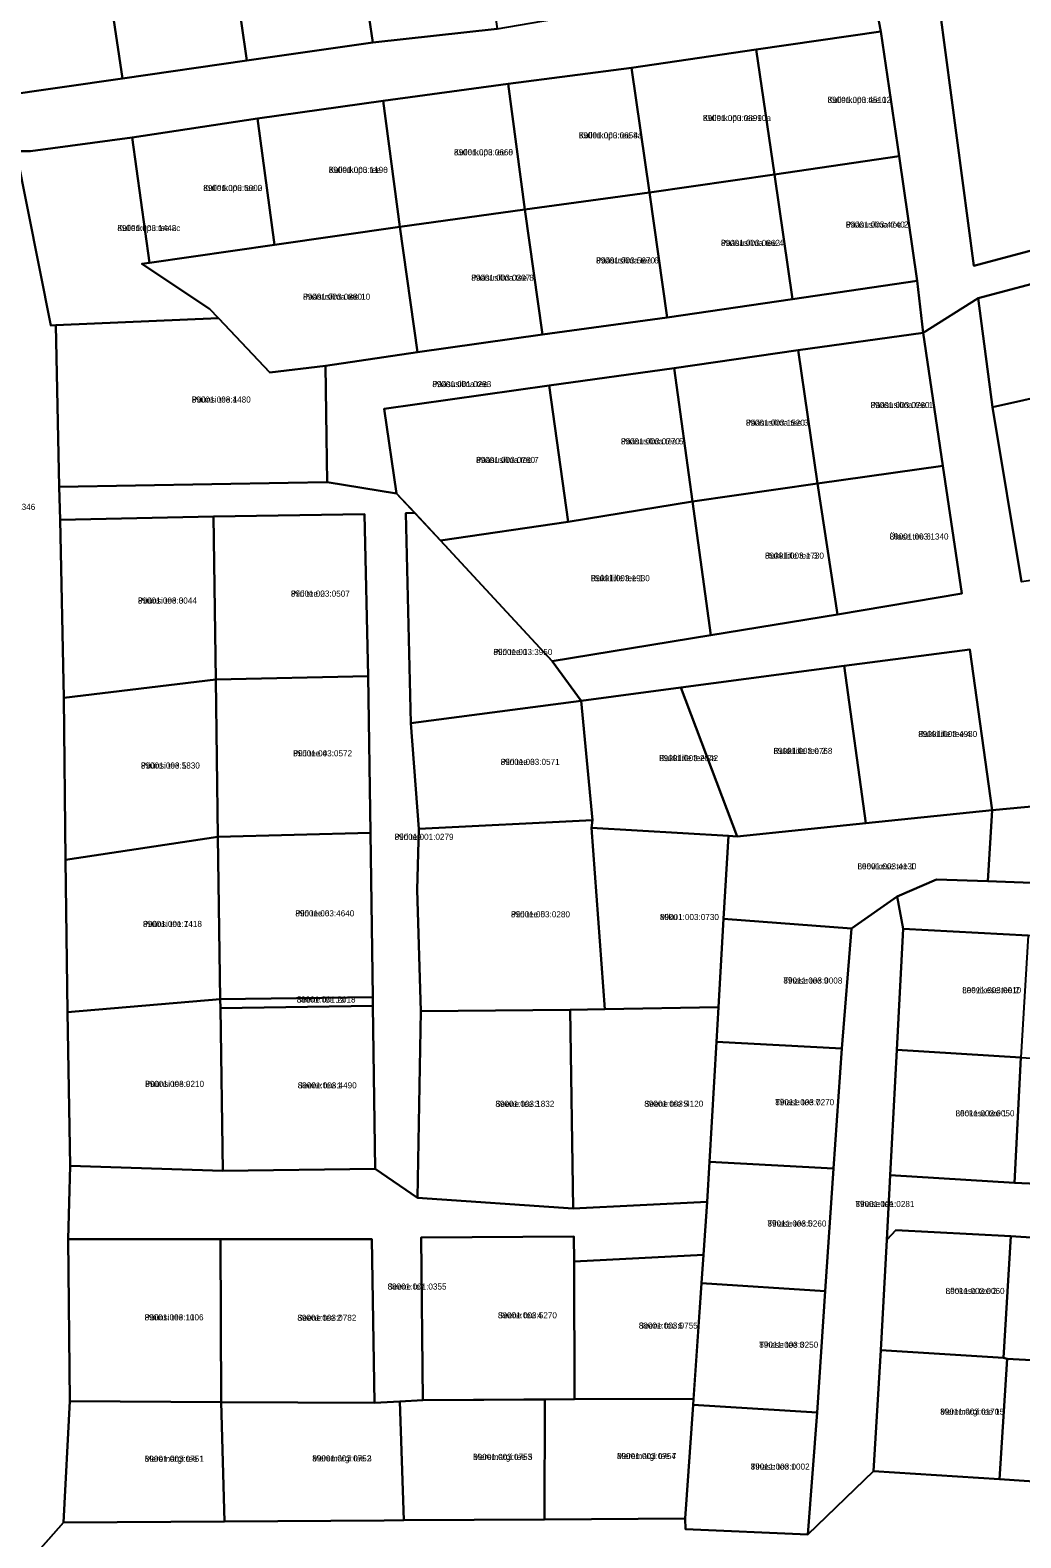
# Model space of a CAD drawing. Extents: x 526849 to 562296, y 6591741 to 6618546.
# Drawn here: x 545129.9 to 545373.5, y 6601773.2 to 6602144 of the extents above; entities that cross this region are included whole.
import ezdxf

# ---------------------------------------------------------------- set-up
doc = ezdxf.new("R2010")
doc.units = 0
for name, color, linetype in [('L_AADRESS', 7, 'Continuous'), ('PIIR', 7, 'Continuous'), ('TUNNUS', 7, 'Continuous')]:
    doc.layers.add(name, color=color, linetype=linetype)

msp = doc.modelspace()

# ---------------------------------------------------------------- linework, layer by layer
at = {"layer": 'PIIR'}
for points in [[(545244.75, 6602144.26), (545214.11, 6602140.89), (545209.67, 6602171.35), (545240.14, 6602175.88)], [(545352.21, 6602159.5), (545384.45, 6602164.39), (545413.65, 6602168.82), (545443.09, 6602173.29), (545473.34, 6602177.78), (545473.92, 6602172.21), (545476.56, 6602147.35), (545414.89, 6602126.8), (545405.35, 6602123.62), (545410.83, 6602099.07), (545361.92, 6602086.03)], [(545209.67, 6602171.35), (545214.11, 6602140.89), (545183.18, 6602136.46), (545181.78, 6602146.18), (545179.84, 6602159.56), (545178.75, 6602167.09)], [(545178.75, 6602167.09), (545179.84, 6602159.56), (545181.78, 6602146.18), (545183.18, 6602136.46), (545152.58, 6602132.08), (545148, 6602162.86)], [(545094.13, 6602154.64), (545109.81, 6602157.08), (545112.71, 6602157.7), (545117.54, 6602158.17), (545148, 6602162.86), (545152.58, 6602132.08), (545121.67, 6602127.67), (545108.53, 6602135.31), (545102.96, 6602140.04), (545100.52, 6602143.04), (545091.3, 6602154.2)], [(545308.41, 6602139.18), (545339.09, 6602143.65), (545343.56, 6602112.97), (545312.89, 6602108.5)], [(545308.41, 6602139.18), (545312.89, 6602108.5), (545282.21, 6602104.03), (545277.74, 6602134.71)], [(545247.4, 6602130.79), (545277.74, 6602134.71), (545282.21, 6602104.03), (545251.53, 6602099.87)], [(545216.69, 6602126.54), (545247.4, 6602130.79), (545251.53, 6602099.87), (545220.8, 6602095.56)], [(545216.69, 6602126.54), (545220.8, 6602095.56), (545189.94, 6602091.14), (545185.82, 6602122.22)], [(545185.82, 6602122.22), (545189.94, 6602091.14), (545159.26, 6602086.73), (545154.96, 6602117.56)], [(545126.41, 6602114.16), (545129.96, 6602114.16), (545154.96, 6602117.56), (545159.26, 6602086.73), (545157.36, 6602086.46), (545174, 6602075.47), (545176.23, 6602073.11), (545136.22, 6602071.41), (545134.94, 6602071.36)], [(545312.89, 6602108.5), (545343.56, 6602112.97), (545348.04, 6602082.31), (545317.36, 6602077.84)], [(545282.21, 6602104.03), (545312.89, 6602108.5), (545317.36, 6602077.84), (545286.57, 6602073.29)], [(545282.21, 6602104.03), (545286.57, 6602073.29), (545255.9, 6602069.16), (545251.53, 6602099.87)], [(545251.53, 6602099.87), (545255.9, 6602069.16), (545225.14, 6602064.76), (545220.8, 6602095.56)], [(545174, 6602075.47), (545157.36, 6602086.46), (545159.26, 6602086.73), (545189.94, 6602091.14), (545220.8, 6602095.56), (545225.14, 6602064.76), (545202.49, 6602061.46), (545188.82, 6602059.79), (545176.23, 6602073.11)], [(545362.98, 6602078.04), (545422.25, 6602093.83), (545428.62, 6602065.32), (545398.13, 6602058.28), (545366.52, 6602051.27)], [(545202.92, 6602032.84), (545202.75, 6602043.96), (545202.49, 6602061.46), (545225.14, 6602064.76), (545255.9, 6602069.16), (545286.57, 6602073.29), (545317.36, 6602077.84), (545348.04, 6602082.31), (545349.47, 6602069.5), (545318.75, 6602065.3), (545288.29, 6602060.81), (545257.55, 6602056.55), (545216.97, 6602050.85), (545219.99, 6602030.07)], [(545188.82, 6602059.79), (545202.49, 6602061.46), (545202.75, 6602043.96), (545202.92, 6602032.84), (545193.32, 6602032.67), (545137.04, 6602031.64), (545136.22, 6602071.41), (545176.23, 6602073.11)], [(545349.47, 6602069.5), (545354.36, 6602036.81), (545323.49, 6602032.5), (545318.75, 6602065.3)], [(545318.75, 6602065.3), (545323.49, 6602032.5), (545292.78, 6602028.1), (545288.29, 6602060.81)], [(545288.29, 6602060.81), (545292.78, 6602028.1), (545262.18, 6602023.07), (545257.55, 6602056.55)], [(545257.55, 6602056.55), (545262.18, 6602023.07), (545230.76, 6602018.51), (545219.99, 6602030.07), (545216.97, 6602050.85)], [(545398.13, 6602058.28), (545404.34, 6602012.66), (545373.69, 6602008.34), (545366.52, 6602051.27)], [(545354.36, 6602036.81), (545358.97, 6602005.42), (545328.41, 6602000.29), (545323.49, 6602032.5)], [(545214.71, 6601864.01), (545214.16, 6601904.02), (545214.14, 6601906.23), (545213.58, 6601946.63), (545213.04, 6601985.1), (545212.07, 6602024.96), (545174.94, 6602024.36), (545137.23, 6602023.57), (545137.04, 6602031.64), (545193.32, 6602032.67), (545202.92, 6602032.84), (545219.99, 6602030.07), (545224.46, 6602025.27), (545222.24, 6602025.22), (545223.53, 6601973.57), (545225.46, 6601947.56), (545225.08, 6601932.62), (545225.95, 6601902.74), (545225.17, 6601856.88)], [(545323.49, 6602032.5), (545328.41, 6602000.29), (545297.25, 6601995.18), (545292.78, 6602028.1)], [(545230.76, 6602018.51), (545262.18, 6602023.07), (545292.78, 6602028.1), (545297.25, 6601995.18), (545258.29, 6601988.81)], [(545137.23, 6602023.57), (545174.94, 6602024.36), (545175.53, 6601984.27), (545138.19, 6601979.76)], [(545174.94, 6602024.36), (545212.07, 6602024.96), (545213.04, 6601985.1), (545175.52, 6601984.27)], [(545224.46, 6602025.27), (545230.76, 6602018.51), (545258.29, 6601988.81), (545265.37, 6601979.02), (545223.53, 6601973.57), (545222.24, 6602025.22)], [(545330.07, 6601987.63), (545360.95, 6601991.68), (545366.49, 6601952.15), (545335.43, 6601948.97)], [(545289.91, 6601982.33), (545330.07, 6601987.63), (545335.43, 6601948.97), (545303.76, 6601945.73)], [(545175.52, 6601984.27), (545176.04, 6601945.61), (545138.59, 6601939.94), (545138.19, 6601979.76)], [(545175.52, 6601984.27), (545213.04, 6601985.1), (545213.58, 6601946.63), (545176.04, 6601945.61)], [(545265.37, 6601979.02), (545273.31, 6601980.13), (545289.91, 6601982.33), (545303.76, 6601945.73), (545301.59, 6601945.85), (545267.92, 6601947.82), (545268.19, 6601949.73)], [(545223.53, 6601973.57), (545265.37, 6601979.02), (545268.19, 6601949.73), (545225.46, 6601947.56)], [(545303.76, 6601945.73), (545335.43, 6601948.97), (545366.49, 6601952.15), (545365.39, 6601934.68), (545352.76, 6601935.11), (545343.08, 6601930.91), (545331.85, 6601923.1), (545300.4, 6601925.48), (545301.59, 6601945.85)], [(545381.43, 6601953.54), (545384.93, 6601934), (545365.39, 6601934.68), (545366.49, 6601952.15)], [(545225.46, 6601947.56), (545268.19, 6601949.73), (545267.92, 6601947.82), (545271.18, 6601903.22), (545262.69, 6601903.06), (545225.95, 6601902.74), (545225.08, 6601932.62)], [(545176.64, 6601905.71), (545139.08, 6601902.49), (545138.59, 6601939.94), (545176.04, 6601945.61)], [(545176.64, 6601905.71), (545176.04, 6601945.61), (545213.58, 6601946.63), (545214.14, 6601906.23)], [(545301.59, 6601945.85), (545300.4, 6601925.48), (545299.14, 6601903.74), (545271.18, 6601903.22), (545267.92, 6601947.82)], [(545344.57, 6601923.02), (545343.08, 6601930.91), (545352.76, 6601935.11), (545365.39, 6601934.68), (545384.93, 6601934), (545410.3, 6601933.13), (545426.72, 6601932.09), (545459.33, 6601930.03), (545490.58, 6601928.05), (545508.37, 6601924.84), (545496.88, 6601915.48), (545465.13, 6601917.06), (545435.16, 6601918.49), (545405.05, 6601920.22), (545375.28, 6601921.33)], [(545321.12, 6601774.09), (545323.41, 6601804.05), (545325.4, 6601833.87), (545327.4, 6601864.05), (545329.49, 6601893.58), (545331.85, 6601923.1), (545343.08, 6601930.91), (545344.57, 6601923.02), (545342.98, 6601893.21), (545341.37, 6601862.46), (545340.55, 6601846.54), (545339.08, 6601819.37), (545337.24, 6601789.62)], [(545300.4, 6601925.48), (545331.85, 6601923.1), (545329.49, 6601893.58), (545298.65, 6601895.18), (545299.14, 6601903.74)], [(545344.57, 6601923.02), (545375.28, 6601921.33), (545373.52, 6601891.33), (545342.98, 6601893.21)], [(545177.23, 6601863.51), (545139.73, 6601864.69), (545139.08, 6601902.49), (545176.64, 6601905.71), (545176.66, 6601903.5)], [(545214.14, 6601906.23), (545214.16, 6601904.02), (545176.66, 6601903.5), (545176.64, 6601905.71)], [(545176.66, 6601903.5), (545214.16, 6601904.02), (545214.71, 6601864.01), (545177.23, 6601863.51)], [(545225.95, 6601902.74), (545262.69, 6601903.06), (545263.4, 6601854.21), (545225.17, 6601856.88)], [(545271.18, 6601903.22), (545299.14, 6601903.74), (545298.65, 6601895.18), (545296.93, 6601865.7), (545296.35, 6601855.83), (545263.4, 6601854.21), (545262.69, 6601903.06)], [(545298.65, 6601895.18), (545329.49, 6601893.58), (545327.4, 6601864.05), (545296.93, 6601865.7)], [(545371.95, 6601860.51), (545341.37, 6601862.46), (545342.98, 6601893.21), (545373.52, 6601891.33)], [(545403.15, 6601889.47), (545401.25, 6601859.22), (545371.95, 6601860.51), (545373.52, 6601891.33)], [(545139.19, 6601846.7), (545139.73, 6601864.69), (545177.23, 6601863.51), (545214.71, 6601864.01), (545225.17, 6601856.88), (545263.4, 6601854.21), (545296.35, 6601855.83), (545295.48, 6601842.8), (545263.63, 6601841.17), (545263.57, 6601847.31), (545226.07, 6601847.13), (545226.47, 6601807.13), (545220.76, 6601806.81), (545214.52, 6601806.47), (545213.9, 6601846.69), (545176.65, 6601846.69)], [(545296.35, 6601855.83), (545296.93, 6601865.7), (545327.4, 6601864.05), (545325.4, 6601833.87), (545295, 6601835.9), (545295.48, 6601842.8)], [(545341.37, 6601862.46), (545371.95, 6601860.51), (545401.18, 6601859.23), (545431.46, 6601857.9), (545461.36, 6601855.56), (545506.56, 6601853.2), (545508.97, 6601834.77), (545501.86, 6601839.1), (545471.38, 6601841.56), (545420.88, 6601844.18), (545371.03, 6601847.42), (545342.75, 6601848.86), (545340.55, 6601846.54)], [(545339.08, 6601819.37), (545340.55, 6601846.54), (545342.75, 6601848.86), (545371.03, 6601847.42), (545369.25, 6601817.55)], [(545139.19, 6601846.7), (545176.65, 6601846.69), (545176.86, 6601806.62), (545139.65, 6601806.86)], [(545176.65, 6601846.69), (545213.9, 6601846.69), (545214.52, 6601806.47), (545176.86, 6601806.62)], [(545263.57, 6601847.31), (545263.63, 6601841.17), (545263.77, 6601807.31), (545226.47, 6601807.13), (545226.07, 6601847.13)], [(545369.25, 6601817.55), (545371.03, 6601847.42), (545420.88, 6601844.18), (545419.43, 6601814.56), (545370.17, 6601817.29)], [(545263.63, 6601841.17), (545295.48, 6601842.8), (545295, 6601835.9), (545293.01, 6601807.45), (545263.77, 6601807.31)], [(545295, 6601835.9), (545325.4, 6601833.87), (545323.41, 6601804.05), (545292.91, 6601805.95)], [(545369.25, 6601817.55), (545370.17, 6601817.29), (545368.24, 6601787.71), (545337.24, 6601789.62), (545339.08, 6601819.37)], [(545370.17, 6601817.29), (545419.43, 6601814.56), (545417.82, 6601784.3), (545368.24, 6601787.71)], [(545139.65, 6601806.86), (545176.86, 6601806.62), (545177.68, 6601777.27), (545138.1, 6601777.02)], [(545176.86, 6601806.62), (545214.52, 6601806.47), (545220.76, 6601806.81), (545221.75, 6601777.56), (545216.94, 6601777.53), (545177.68, 6601777.27)], [(545220.76, 6601806.81), (545226.47, 6601807.13), (545256.44, 6601807.27), (545256.36, 6601777.78), (545221.75, 6601777.56)], [(545256.44, 6601807.27), (545263.77, 6601807.31), (545293.01, 6601807.45), (545292.91, 6601805.95), (545290.97, 6601778), (545256.36, 6601777.78)], [(545290.97, 6601778), (545292.91, 6601805.95), (545323.41, 6601804.05), (545321.12, 6601774.09), (545291.05, 6601775.4)]]:
    msp.add_lwpolyline(points, close=True, dxfattribs=at)
for points in [[(545121.67, 6602127.67), (545152.58, 6602132.08), (545183.18, 6602136.46), (545214.11, 6602140.89), (545244.75, 6602144.26), (545275.8, 6602149.59), (545306.09, 6602153.92), (545336.36, 6602157.64), (545339.09, 6602143.65), (545308.41, 6602139.18), (545277.74, 6602134.71), (545247.4, 6602130.79), (545216.69, 6602126.54), (545185.82, 6602122.22), (545154.96, 6602117.56), (545129.96, 6602114.16), (545126.41, 6602114.16)], [(545352.21, 6602159.5), (545361.92, 6602086.03), (545410.83, 6602099.07), (545405.35, 6602123.62), (545414.89, 6602126.8), (545422.25, 6602093.83), (545362.98, 6602078.04), (545349.47, 6602069.5), (545348.04, 6602082.31), (545343.56, 6602112.97), (545339.09, 6602143.65), (545336.36, 6602157.64)], [(545126.41, 6602114.16), (545134.94, 6602071.36), (545136.22, 6602071.41), (545137.04, 6602031.64), (545137.23, 6602023.57), (545138.19, 6601979.76), (545138.59, 6601939.94), (545139.08, 6601902.49), (545139.73, 6601864.69), (545139.19, 6601846.7), (545139.65, 6601806.86), (545138.1, 6601777.02), (545123.2, 6601760.24)], [(545381.43, 6601953.54), (545366.49, 6601952.15), (545360.95, 6601991.68), (545330.07, 6601987.63), (545289.91, 6601982.33), (545273.31, 6601980.13), (545265.37, 6601979.02), (545258.29, 6601988.81), (545297.25, 6601995.18), (545328.41, 6602000.29), (545358.97, 6602005.42), (545354.36, 6602036.81), (545349.47, 6602069.5), (545362.98, 6602078.04), (545366.52, 6602051.27), (545373.69, 6602008.34)], [(545123.2, 6601760.24), (545138.1, 6601777.02), (545177.68, 6601777.27), (545216.94, 6601777.53), (545221.75, 6601777.56), (545256.36, 6601777.78), (545290.97, 6601778), (545291.05, 6601775.4), (545321.12, 6601774.09), (545337.24, 6601789.62), (545368.24, 6601787.71), (545417.82, 6601784.3), (545468.34, 6601781.02), (545518.22, 6601778.02), (545521.04, 6601763.66)]]:
    msp.add_lwpolyline(points, dxfattribs=at)

# ---------------------------------------------------------------- texts
at = {"layer": 'L_AADRESS'}
for s, p in [('Kullerkupu tee 12', (545325.98, 6602126.07)), ('Kullerkupu tee 10a', (545295.32, 6602121.61)), ('Kullerkupu tee 8a', (545264.8, 6602117.35)), ('Kullerkupu tee 8', (545234.11, 6602113.19)), ('Kullerkupu tee 6', (545203.31, 6602108.86)), ('Kullerkupu tee 2', (545172.45, 6602104.41)), ('Pääsusilma tee 2', (545330.46, 6602095.4)), ('Kullerkupu tee 2c', (545151.32, 6602094.56)), ('Pääsusilma tee 4', (545299.76, 6602090.9)), ('Pääsusilma tee 6', (545269.05, 6602086.59)), ('Pääsusilma tee 8', (545238.35, 6602082.34)), ('Pääsusilma tee 10', (545196.99, 6602077.67)), ('Pääsusilma tee', (545228.78, 6602056.19)), ('Püünsi tee 1', (545169.62, 6602052.38)), ('Pääsusilma tee 1', (545336.55, 6602051.03)), ('Pääsusilma tee 3', (545305.89, 6602046.69)), ('Pääsusilma tee 5', (545275.16, 6602042.1)), ('Pääsusilma tee 7', (545239.54, 6602037.53)), ('Ülase tee 6', (545341.23, 6602018.71)), ('Rukkilille tee 3', (545310.59, 6602014.01)), ('Rukkilille tee 1', (545267.76, 6602008.46)), ('Püünsi tee 3', (545156.38, 6602002.96)), ('Piiri tee 2', (545193.99, 6602004.67)), ('Piiri tee 1', (545243.8, 6601990.32)), ('Rukkilille tee 4', (545348.28, 6601970.15)), ('Piiri tee 4', (545194.55, 6601965.4)), ('Rukkilille tee 2', (545312.67, 6601965.99)), ('Püünsi tee 5', (545157.11, 6601962.4)), ('Piiri tee 3', (545245.59, 6601963.29)), ('Rukkilille tee 2a', (545284.56, 6601964.23)), ('Piiri tee', (545219.5, 6601944.86)), ('Leevikese tee 1', (545333.34, 6601937.62)), ('Piiri tee 6', (545195.09, 6601926.05)), ('Piiri tee 5', (545248.13, 6601925.82)), ('Miku', (545284.76, 6601925.15)), ('Püünsi tee 7', (545157.62, 6601923.45)), ('Tihase tee 9', (545315.12, 6601909.53)), ('Leevikese tee 2', (545359.09, 6601907.17)), ('Seene tee 1a', (545195.4, 6601904.87)), ('Püünsi tee 9', (545158.15, 6601884.12)), ('Seene tee 1', (545195.68, 6601883.76)), ('Seene tee 3', (545244.29, 6601879.22)), ('Seene tee 5', (545280.91, 6601879.24)), ('Tihase tee 7', (545313.12, 6601879.62)), ('Lõokese tee 1', (545357.45, 6601876.88)), ('Tihase tee', (545332.84, 6601854.59)), ('Tihase tee 5', (545311.2, 6601849.79)), ('Seene tee', (545217.77, 6601834.29)), ('Lõokese tee 2', (545355.01, 6601833.21)), ('Püünsi tee 11', (545158.02, 6601826.72)), ('Seene tee 2', (545195.59, 6601826.62)), ('Seene tee 4', (545244.92, 6601827.22)), ('Seene tee 6', (545279.55, 6601824.69)), ('Tihase tee 3', (545309.18, 6601819.98)), ('Meremärgi tee 15', (545353.69, 6601803.54)), ('Meremärgi tee 1', (545158.07, 6601791.94)), ('Meremärgi tee 3', (545199.26, 6601792.04)), ('Meremärgi tee 5', (545238.82, 6601792.41)), ('Meremärgi tee 7', (545274.19, 6601792.62)), ('Tihase tee 1', (545307.07, 6601790.02))]:
    msp.add_text(s, height=1.5, dxfattribs=at).set_placement(p)
at = {"layer": 'TUNNUS'}
for s, p in [('89001:003:4510', (545325.98, 6602126.07)), ('89001:003:0899', (545295.32, 6602121.61)), ('89001:003:0654', (545264.8, 6602117.35)), ('89001:003:0660', (545234.11, 6602113.19)), ('89001:003:1190', (545203.31, 6602108.86)), ('89001:003:5000', (545172.45, 6602104.41)), ('89001:003:4740', (545330.46, 6602095.4)), ('89001:003:1448', (545151.32, 6602094.56)), ('89001:003:0662', (545299.76, 6602090.9)), ('89001:003:5670', (545269.05, 6602086.59)), ('89001:003:0307', (545238.35, 6602082.34)), ('89001:003:0880', (545196.99, 6602077.67)), ('89001:001:0283', (545228.78, 6602056.19)), ('89001:003:4480', (545169.62, 6602052.38)), ('89001:003:0760', (545336.55, 6602051.03)), ('89001:003:1520', (545305.89, 6602046.69)), ('89001:003:0770', (545275.16, 6602042.1)), ('89001:003:0780', (545239.54, 6602037.53)), ('89001:001:1346', (545116.63, 6602026)), ('89001:003:1340', (545341.23, 6602018.71)), ('89001:003:1730', (545310.59, 6602014.01)), ('89001:003:1930', (545267.76, 6602008.46)), ('89001:003:0044', (545156.38, 6602002.96)), ('89001:003:0507', (545193.99, 6602004.67)), ('89001:003:3950', (545243.8, 6601990.32)), ('89001:003:4980', (545348.28, 6601970.15)), ('89001:003:0572', (545194.55, 6601965.4)), ('89001:003:0768', (545312.67, 6601965.99)), ('89001:003:1830', (545157.11, 6601962.4)), ('89001:003:0571', (545245.59, 6601963.29)), ('89001:003:2042', (545284.56, 6601964.23)), ('89001:001:0279', (545219.5, 6601944.86)), ('89001:003:4130', (545333.34, 6601937.62)), ('89001:003:4640', (545195.09, 6601926.05)), ('89001:003:0280', (545248.13, 6601925.82)), ('89001:003:0730', (545284.76, 6601925.15)), ('89001:001:1418', (545157.62, 6601923.45)), ('89011:003:0008', (545315.12, 6601909.53)), ('89011:003:0010', (545359.09, 6601907.17)), ('89001:001:2018', (545195.4, 6601904.87)), ('89001:003:0210', (545158.15, 6601884.12)), ('89001:003:4490', (545195.68, 6601883.76)), ('89001:003:1832', (545244.29, 6601879.22)), ('89001:003:4120', (545280.91, 6601879.24)), ('89011:003:0270', (545313.12, 6601879.62)), ('89011:003:0050', (545357.45, 6601876.88)), ('89001:001:0281', (545332.84, 6601854.59)), ('89011:003:0260', (545311.2, 6601849.79)), ('89001:001:0355', (545217.77, 6601834.29)), ('89011:003:0060', (545355.01, 6601833.21)), ('89001:003:1006', (545158.02, 6601826.72)), ('89001:003:0782', (545195.59, 6601826.62)), ('89001:003:5270', (545244.92, 6601827.22)), ('89001:003:0755', (545279.55, 6601824.69)), ('89011:003:0250', (545309.18, 6601819.98)), ('89011:003:0170', (545353.69, 6601803.54)), ('89001:003:0751', (545158.07, 6601791.94)), ('89001:003:0752', (545199.26, 6601792.04)), ('89001:003:0753', (545238.82, 6601792.41)), ('89001:003:0754', (545274.19, 6601792.62)), ('89011:003:0002', (545307.07, 6601790.02))]:
    msp.add_text(s, height=1.5, dxfattribs=at).set_placement(p)

doc.saveas('drawing.dxf')
